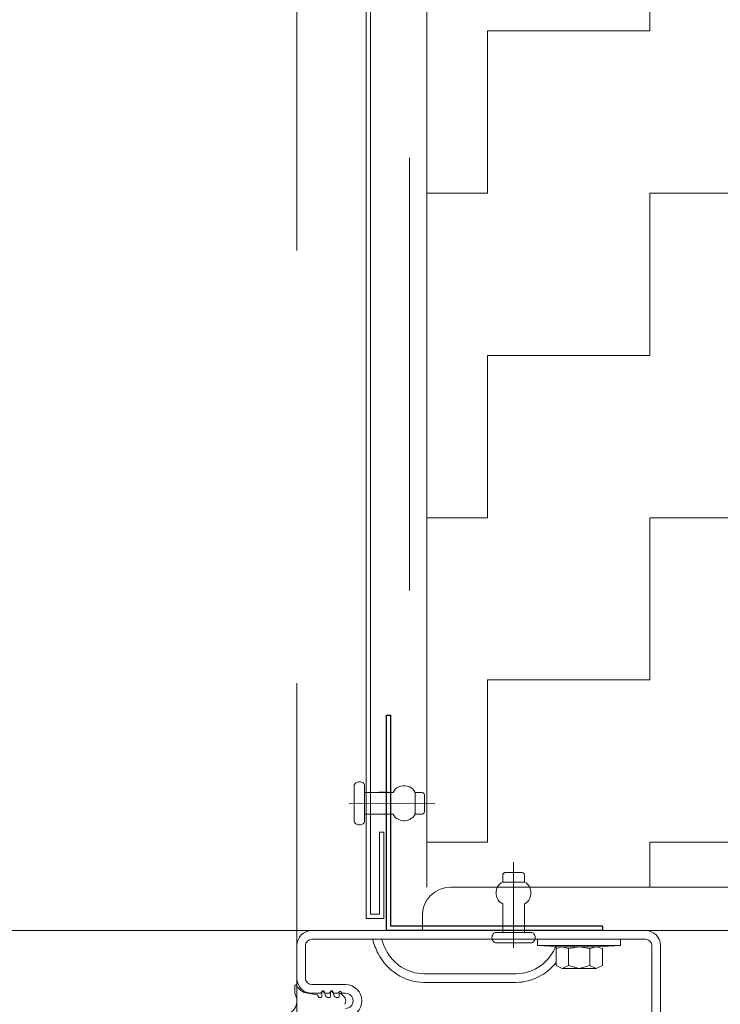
# Model space of a CAD drawing. Header units: metres. Extents: x 1316.5 to 1415.3, y -94.1 to -52.
# Tile 449 of 656: x 1402.992 to 1403.154, y -73.912 to -73.685. Entities that reach past the tile are written whole.
import ezdxf

# ---------------------------------------------------------------- set-up
doc = ezdxf.new("R2010")
doc.units = ezdxf.units.M
doc.header["$PDMODE"] = 65
for name, pattern in [('AUSGEZOGEN', [0]), ('PUNKT2_S9', [0.0015, 0, -0.0015]), ('STRICHLINIE2_S3', [0.055, 0.04, -0.015])]:
    doc.linetypes.add(name, pattern=pattern)
for name, color, linetype in [('XR$4$_40732', 7, 'Continuous'), ('XR$4$_42143', 7, 'Continuous'), ('XR$4$_42154', 7, 'Continuous')]:
    doc.layers.add(name, color=color, linetype=linetype)
for name, color, linetype, lineweight in [('XR$4$Maßlinie 1_50', 7, 'AUSGEZOGEN', 25), ('XR$4$Muster', 4, 'AUSGEZOGEN', 13), ('XR$4$STANDARD_1', 7, 'AUSGEZOGEN', 25), ('XR$4$Wand', 1, 'AUSGEZOGEN', 50), ('XR$4$Wand Mauerwerk tr_1', 42, 'AUSGEZOGEN', 18)]:
    doc.layers.add(name, color=color, linetype=linetype, lineweight=lineweight)
doc.styles.add('ARIAL', font='arial.ttf')
doc.dimstyles.new('DIMSTYLE_18', dxfattribs={"dimtxt": 0.03, "dimasz": 0.03, "dimexe": 0, "dimexo": 1e-06, "dimgap": 0.015, "dimtad": 2, "dimdec": 0, "dimlfac": 1000, "dimrnd": 5, "dimzin": 12, "dimdsep": 46, "dimtxsty": 'ARIAL', "dimblk1": 'ALL_ML_KREIS', "dimblk2": 'ALL_ML_KREIS', "dimsah": 1, "dimcen": 0, "dimse1": 1, "dimse2": 1, "dimclrd": 7, "dimclre": 7, "dimclrt": 7, "dimadec": 0, "dimazin": 0, "dimtfac": 1, "dimtdec": 0, "dimtix": 1, "dimtmove": 2, "dimatfit": 3, "dimfxl": 0, "dimtzin": 0, "dimlwd": 0, "dimlwe": 25, "dimarcsym": 0})
doc.dimstyles.new('DIMSTYLE_19', dxfattribs={"dimtxt": 0.03, "dimasz": 0.04, "dimexe": 0, "dimexo": 0, "dimgap": 0.015, "dimtad": 2, "dimrnd": 0.005, "dimzin": 4, "dimdsep": 46, "dimtxsty": 'ARIAL', "dimblk1": 'ALL_ML_STRICH', "dimblk2": 'ALL_ML_STRICH', "dimsah": 1, "dimcen": 0, "dimclrd": 7, "dimclre": 7, "dimclrt": 7, "dimadec": 0, "dimazin": 0, "dimtfac": 1, "dimtdec": 0, "dimtix": 1, "dimtmove": 2, "dimatfit": 3, "dimfxl": 0, "dimtzin": 0, "dimlwd": 0, "dimlwe": 25, "dimarcsym": 0})
doc.dimstyles.new('DIMSTYLE_4', dxfattribs={"dimtxt": 0.04, "dimasz": 0.03, "dimexe": 0, "dimexo": 1e-06, "dimgap": 0.02, "dimtad": 2, "dimdec": 1, "dimlfac": 100, "dimrnd": 0.5, "dimzin": 4, "dimdsep": 46, "dimtxsty": 'ARIAL', "dimblk1": 'ALL_ML_KREIS', "dimblk2": 'ALL_ML_KREIS', "dimsah": 1, "dimcen": 0, "dimse1": 1, "dimse2": 1, "dimclrd": 7, "dimclre": 7, "dimclrt": 7, "dimadec": 0, "dimazin": 0, "dimtfac": 1, "dimtdec": 0, "dimtix": 1, "dimtmove": 2, "dimatfit": 3, "dimfxl": 0, "dimtzin": 0, "dimlwd": 0, "dimlwe": 25, "dimarcsym": 0})
doc.dimstyles.new('DIMSTYLE_5', dxfattribs={"dimtxt": 0.04, "dimasz": 0.03, "dimexe": 0, "dimexo": 1e-06, "dimgap": 0.02, "dimtad": 2, "dimdec": 1, "dimlfac": 100, "dimrnd": 0.5, "dimzin": 4, "dimdsep": 46, "dimtxsty": 'ARIAL', "dimblk1": 'ALL_ML_KREIS', "dimblk2": 'ALL_ML_KREIS', "dimsah": 1, "dimcen": 0, "dimse1": 1, "dimse2": 1, "dimclrd": 7, "dimclre": 7, "dimclrt": 7, "dimadec": 0, "dimazin": 0, "dimtfac": 1, "dimtdec": 0, "dimtix": 1, "dimtmove": 2, "dimatfit": 3, "dimfxl": 0, "dimtvp": 1.2, "dimtzin": 0, "dimlwd": 0, "dimlwe": 25, "dimarcsym": 0})

# ---------------------------------------------------------------- blocks, each defined once
blk = doc.blocks.new('COMPLEXOBJECT_49')
at = {"layer": 'XR$4$_40732', "color": 3, "linetype": 'AUSGEZOGEN', "lineweight": 13, "transparency": 33554687}
for p, q in [((1403.201456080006, -73.77536920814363), (1403.204956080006, -73.77536920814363)), ((1403.204956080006, -73.77536920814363), (1403.204956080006, -73.89536920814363)), ((1403.194956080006, -73.87236920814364), (1403.194956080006, -73.78186920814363)), ((1403.091456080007, -73.88536920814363), (1403.181956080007, -73.88536920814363)), ((1403.084956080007, -73.89536920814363), (1403.084956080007, -73.89186920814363)), ((1403.204956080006, -73.89536920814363), (1403.084956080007, -73.89536920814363)), ((1403.135456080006, -73.89536665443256), (1403.115956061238, -73.89536665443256))]:
    blk.add_line(p, q, dxfattribs=at)
for centre, radius, start, end in [((1403.201456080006, -73.78186920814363), 0.006500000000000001, 90, 180), ((1403.181956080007, -73.87236920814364), 0.013, 270, 0), ((1403.091456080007, -73.89186920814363), 0.006500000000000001, 90, 180)]:
    blk.add_arc(centre, radius, start, end, dxfattribs=at)
blk = doc.blocks.new('COMPLEXOBJECT_52')
at = {"layer": 'XR$4$STANDARD_1', "color": 7, "linetype": 'AUSGEZOGEN', "lineweight": 25, "transparency": 33554687}
for p, q in [((1403.076661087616, -73.84561829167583), (1403.077659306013, -73.84561829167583)), ((1403.076661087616, -73.89536718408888), (1403.076661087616, -73.84561829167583)), ((1403.077659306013, -73.8943651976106), (1403.077659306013, -73.84561829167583)), ((1403.126547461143, -73.89536718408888), (1403.076661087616, -73.89536718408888)), ((1403.126547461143, -73.8943651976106), (1403.077659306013, -73.8943651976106)), ((1403.126547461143, -73.8943651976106), (1403.126547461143, -73.89536718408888))]:
    blk.add_line(p, q, dxfattribs=at)
blk = doc.blocks.new('COMPLEXOBJECT_53')
at = {"layer": 'XR$4$_42143', "color": 7, "linetype": 'AUSGEZOGEN', "lineweight": 13, "transparency": 33554687}
for p, q in [((1403.071979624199, -73.3256051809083), (1403.071979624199, -73.8926048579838)), ((1403.072977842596, -73.32660711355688), (1403.072977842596, -73.89160653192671)), ((1403.075045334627, -73.87260582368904), (1403.076045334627, -73.87260582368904)), ((1403.075045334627, -73.89160653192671), (1403.075045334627, -73.87260582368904)), ((1403.076046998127, -73.8926048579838), (1403.076046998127, -73.87260582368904)), ((1403.071979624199, -73.8926048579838), (1403.076046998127, -73.8926048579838)), ((1403.072977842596, -73.89160653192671), (1403.075045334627, -73.89160653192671))]:
    blk.add_line(p, q, dxfattribs=at)
blk = doc.blocks.new('ALL_ML_STRICH')
at = {"color": 0, "linetype": 'ByBlock', "lineweight": -2}
for p, q in [((0, -0.5), (0, 0.5)), ((-0.3, -0.3), (0.3, 0.3)), ((-1, 0), (0.5, 0))]:
    blk.add_line(p, q, dxfattribs=at)
blk = doc.blocks.new('*D429')
at = {"layer": 'DEFPOINTS', "color": 7, "linetype": 'AUSGEZOGEN', "lineweight": 25, "transparency": 33554687}
for p in [(1401.847467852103, -73.11664860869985), (1401.847467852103, -73.89886665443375), (1403.055967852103, -73.89886665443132)]:
    blk.add_point(p, dxfattribs=at)
at = {"layer": 'XR$4$Maßlinie 1_50', "color": 7, "linetype": 'AUSGEZOGEN', "lineweight": -2, "transparency": 33554687}
for p, q in [((1401.847467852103, -73.11664860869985), (1401.847467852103, -73.11664860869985)), ((1401.847467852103, -73.11664860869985), (1403.055967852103, -73.11664860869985)), ((1403.055967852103, -73.11664860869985), (1403.055967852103, -73.11664860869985))]:
    blk.add_line(p, q, dxfattribs=at)
at = {"layer": 'XR$4$Maßlinie 1_50', "color": 7, "linetype": 'AUSGEZOGEN', "lineweight": 25, "transparency": 33554687, "xscale": 0.04, "yscale": 0.04, "zscale": 0.04, "rotation": 180}
blk.add_blockref('ALL_ML_STRICH', (1401.847467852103, -73.11664860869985), dxfattribs=at)
at = {"layer": 'XR$4$Maßlinie 1_50', "color": 7, "linetype": 'AUSGEZOGEN', "lineweight": 25, "transparency": 33554687, "xscale": 0.04, "yscale": 0.04, "zscale": 0.04}
blk.add_blockref('ALL_ML_STRICH', (1403.055967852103, -73.11664860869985), dxfattribs=at)
blk = doc.blocks.new('ALL_ML_KREIS')
at = {"color": 0, "linetype": 'ByBlock', "lineweight": -2}
for p, q in [((0, -0.5), (0, 0.5)), ((-1, 0), (0.5, 0))]:
    blk.add_line(p, q, dxfattribs=at)
blk.add_circle((0, 0), 0.15, dxfattribs=at)
blk = doc.blocks.new('*D430')
at = {"layer": 'DEFPOINTS', "color": 7, "linetype": 'AUSGEZOGEN', "lineweight": 25, "transparency": 33554687}
for p in [(1403.081979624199, -73.23214456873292), (1403.081979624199, -73.44954863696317), (1403.205967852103, -73.78836920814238)]:
    blk.add_point(p, dxfattribs=at)
at = {"layer": 'XR$4$Maßlinie 1_50', "color": 7, "linetype": 'AUSGEZOGEN', "lineweight": -2, "transparency": 33554687}
blk.add_line((1403.081979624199, -73.23214456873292), (1403.205967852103, -73.23214456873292), dxfattribs=at)
at = {"layer": 'XR$4$Maßlinie 1_50', "color": 7, "linetype": 'AUSGEZOGEN', "lineweight": 25, "transparency": 33554687, "xscale": 0.03, "yscale": 0.03, "zscale": 0.03, "rotation": 180}
blk.add_blockref('ALL_ML_KREIS', (1403.081979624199, -73.23214456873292), dxfattribs=at)
at = {"layer": 'XR$4$Maßlinie 1_50', "color": 7, "linetype": 'AUSGEZOGEN', "lineweight": 25, "transparency": 33554687, "xscale": 0.03, "yscale": 0.03, "zscale": 0.03}
blk.add_blockref('ALL_ML_KREIS', (1403.205967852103, -73.23214456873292), dxfattribs=at)
at = {"layer": 'XR$4$Maßlinie 1_50', "color": 7, "linetype": 'AUSGEZOGEN', "lineweight": 25, "transparency": 33554687, "insert": (1403.160243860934, -73.20214456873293), "char_height": 0.04, "width": 0.16, "attachment_point": 5, "style": 'ARIAL'}
blk.add_mtext('\\A1;{\\A1;{12\\H0.026400;\\S5^ ;}}', dxfattribs=at)
blk = doc.blocks.new('*D435')
at = {"layer": 'DEFPOINTS', "color": 7, "linetype": 'AUSGEZOGEN', "lineweight": 25, "transparency": 33554687}
for p in [(1401.821456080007, -73.42120793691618), (1403.081979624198, -73.43138580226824), (1401.821456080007, -74.57404428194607)]:
    blk.add_point(p, dxfattribs=at)
at = {"layer": 'XR$4$Maßlinie 1_50', "color": 7, "linetype": 'AUSGEZOGEN', "lineweight": -2, "transparency": 33554687}
blk.add_line((1401.821456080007, -74.57404428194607), (1403.081979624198, -74.57404428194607), dxfattribs=at)
at = {"layer": 'XR$4$Maßlinie 1_50', "color": 7, "linetype": 'AUSGEZOGEN', "lineweight": 25, "transparency": 33554687, "xscale": 0.03, "yscale": 0.03, "zscale": 0.03, "rotation": 180}
blk.add_blockref('ALL_ML_KREIS', (1401.821456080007, -74.57404428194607), dxfattribs=at)
at = {"layer": 'XR$4$Maßlinie 1_50', "color": 7, "linetype": 'AUSGEZOGEN', "lineweight": 25, "transparency": 33554687, "xscale": 0.03, "yscale": 0.03, "zscale": 0.03}
blk.add_blockref('ALL_ML_KREIS', (1403.081979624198, -74.57404428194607), dxfattribs=at)
blk = doc.blocks.new('*D436')
at = {"layer": 'DEFPOINTS', "color": 7, "linetype": 'AUSGEZOGEN', "lineweight": 25, "transparency": 33554687}
for p in [(1403.081979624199, -73.70501437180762), (1403.205967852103, -74.06236920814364), (1403.081979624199, -74.57404428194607)]:
    blk.add_point(p, dxfattribs=at)
at = {"layer": 'XR$4$Maßlinie 1_50', "color": 7, "linetype": 'AUSGEZOGEN', "lineweight": -2, "transparency": 33554687}
blk.add_line((1403.081979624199, -74.57404428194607), (1403.205967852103, -74.57404428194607), dxfattribs=at)
at = {"layer": 'XR$4$Maßlinie 1_50', "color": 7, "linetype": 'AUSGEZOGEN', "lineweight": 25, "transparency": 33554687, "xscale": 0.03, "yscale": 0.03, "zscale": 0.03, "rotation": 180}
blk.add_blockref('ALL_ML_KREIS', (1403.081979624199, -74.57404428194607), dxfattribs=at)
at = {"layer": 'XR$4$Maßlinie 1_50', "color": 7, "linetype": 'AUSGEZOGEN', "lineweight": 25, "transparency": 33554687, "xscale": 0.03, "yscale": 0.03, "zscale": 0.03}
blk.add_blockref('ALL_ML_KREIS', (1403.205967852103, -74.57404428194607), dxfattribs=at)
at = {"layer": 'XR$4$Maßlinie 1_50', "color": 7, "linetype": 'AUSGEZOGEN', "lineweight": 25, "transparency": 33554687, "insert": (1403.160243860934, -74.54404428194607), "char_height": 0.04, "width": 0.16, "attachment_point": 5, "style": 'ARIAL'}
blk.add_mtext('\\A1;{\\A1;{12\\H0.026400;\\S5^ ;}}', dxfattribs=at)
blk = doc.blocks.new('*D449')
at = {"layer": 'DEFPOINTS', "color": 7, "linetype": 'AUSGEZOGEN', "lineweight": 25, "transparency": 33554687}
for p in [(1403.055967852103, -73.11664860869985), (1403.081979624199, -73.53601814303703), (1403.055967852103, -73.90131665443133)]:
    blk.add_point(p, dxfattribs=at)
at = {"layer": 'XR$4$Maßlinie 1_50', "color": 7, "linetype": 'AUSGEZOGEN', "lineweight": -2, "transparency": 33554687}
blk.add_line((1403.055967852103, -73.11664860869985), (1403.081979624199, -73.11664860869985), dxfattribs=at)
at = {"layer": 'XR$4$Maßlinie 1_50', "color": 7, "linetype": 'AUSGEZOGEN', "lineweight": 25, "transparency": 33554687, "xscale": 0.03, "yscale": 0.03, "zscale": 0.03, "rotation": 180}
blk.add_blockref('ALL_ML_KREIS', (1403.055967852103, -73.11664860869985), dxfattribs=at)
at = {"layer": 'XR$4$Maßlinie 1_50', "color": 7, "linetype": 'AUSGEZOGEN', "lineweight": 25, "transparency": 33554687, "xscale": 0.03, "yscale": 0.03, "zscale": 0.03}
blk.add_blockref('ALL_ML_KREIS', (1403.081979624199, -73.11664860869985), dxfattribs=at)
at = {"layer": 'XR$4$Maßlinie 1_50', "color": 7, "linetype": 'AUSGEZOGEN', "lineweight": 25, "transparency": 33554687, "insert": (1403.086782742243, -73.07164860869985), "char_height": 0.04, "width": 0.12, "attachment_point": 5, "style": 'ARIAL'}
blk.add_mtext('\\A1;{\\A1;{2\\H0.026400;\\S5^ ;}}', dxfattribs=at)
blk = doc.blocks.new('*D450')
at = {"layer": 'DEFPOINTS', "color": 7, "linetype": 'AUSGEZOGEN', "lineweight": 25, "transparency": 33554687}
for p in [(1403.081979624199, -73.11664860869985), (1403.081979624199, -73.53601814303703), (1403.205967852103, -73.82481079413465)]:
    blk.add_point(p, dxfattribs=at)
at = {"layer": 'XR$4$Maßlinie 1_50', "color": 7, "linetype": 'AUSGEZOGEN', "lineweight": -2, "transparency": 33554687}
blk.add_line((1403.081979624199, -73.11664860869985), (1403.205967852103, -73.11664860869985), dxfattribs=at)
at = {"layer": 'XR$4$Maßlinie 1_50', "color": 7, "linetype": 'AUSGEZOGEN', "lineweight": 25, "transparency": 33554687, "xscale": 0.03, "yscale": 0.03, "zscale": 0.03, "rotation": 180}
blk.add_blockref('ALL_ML_KREIS', (1403.081979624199, -73.11664860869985), dxfattribs=at)
at = {"layer": 'XR$4$Maßlinie 1_50', "color": 7, "linetype": 'AUSGEZOGEN', "lineweight": 25, "transparency": 33554687, "xscale": 0.03, "yscale": 0.03, "zscale": 0.03}
blk.add_blockref('ALL_ML_KREIS', (1403.205967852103, -73.11664860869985), dxfattribs=at)
at = {"layer": 'XR$4$Maßlinie 1_50', "color": 7, "linetype": 'AUSGEZOGEN', "lineweight": 25, "transparency": 33554687, "insert": (1403.160243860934, -73.08664860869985), "char_height": 0.04, "width": 0.16, "attachment_point": 5, "style": 'ARIAL'}
blk.add_mtext('\\A1;{\\A1;{12\\H0.026400;\\S5^ ;}}', dxfattribs=at)
blk = doc.blocks.new('*D506')
at = {"layer": 'DEFPOINTS', "color": 7, "linetype": 'AUSGEZOGEN', "lineweight": 25, "transparency": 33554687}
for p in [(1401.696456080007, -73.49536920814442), (1401.697467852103, -73.89536920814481), (1404.079384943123, -73.89536920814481)]:
    blk.add_point(p, dxfattribs=at)
at = {"layer": 'XR$4$Maßlinie 1_50', "color": 7, "linetype": 'AUSGEZOGEN', "lineweight": -2, "transparency": 33554687}
blk.add_line((1404.079384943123, -73.89536920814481), (1404.079384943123, -73.49536920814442), dxfattribs=at)
at = {"layer": 'XR$4$Maßlinie 1_50', "color": 7, "linetype": 'AUSGEZOGEN', "lineweight": 25, "transparency": 33554687, "xscale": 0.03, "yscale": 0.03, "zscale": 0.03}
for p, rotation in [((1404.079384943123, -73.49536920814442), 90), ((1404.079384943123, -73.89536920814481), 270)]:
    blk.add_blockref('ALL_ML_KREIS', p, dxfattribs=dict(at, rotation=rotation))
at = {"layer": 'XR$4$Maßlinie 1_50', "color": 7, "linetype": 'AUSGEZOGEN', "lineweight": 25, "transparency": 33554687, "insert": (1404.048702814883, -73.69710999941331), "char_height": 0.04, "width": 0.16, "attachment_point": 5, "rotation": 90, "style": 'ARIAL'}
blk.add_mtext('\\A1;{\\A1;{40\\H0.026400;\\S^ ;}}', dxfattribs=at)
blk = doc.blocks.new('*D507')
at = {"layer": 'DEFPOINTS', "color": 7, "linetype": 'AUSGEZOGEN', "lineweight": 25, "transparency": 33554687}
for p in [(1401.696456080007, -73.49536920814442), (1401.697467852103, -73.89536920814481), (1403.719550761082, -73.89536920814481)]:
    blk.add_point(p, dxfattribs=at)
at = {"layer": 'XR$4$Maßlinie 1_50', "color": 7, "linetype": 'AUSGEZOGEN', "lineweight": -2, "transparency": 33554687}
blk.add_line((1403.719550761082, -73.89536920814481), (1403.719550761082, -73.49536920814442), dxfattribs=at)
at = {"layer": 'XR$4$Maßlinie 1_50', "color": 7, "linetype": 'AUSGEZOGEN', "lineweight": 25, "transparency": 33554687, "xscale": 0.03, "yscale": 0.03, "zscale": 0.03}
for p, rotation in [((1403.719550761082, -73.49536920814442), 90), ((1403.719550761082, -73.89536920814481), 270)]:
    blk.add_blockref('ALL_ML_KREIS', p, dxfattribs=dict(at, rotation=rotation))
at = {"layer": 'XR$4$Maßlinie 1_50', "color": 7, "linetype": 'AUSGEZOGEN', "lineweight": 25, "transparency": 33554687, "insert": (1403.688868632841, -73.69710999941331), "char_height": 0.04, "width": 0.16, "attachment_point": 5, "rotation": 90, "style": 'ARIAL'}
blk.add_mtext('\\A1;{\\A1;{40\\H0.026400;\\S^ ;}}', dxfattribs=at)

msp = doc.modelspace()

# ---------------------------------------------------------------- hatches: boundary and pattern name
at = {"layer": 'XR$4$Muster', "linetype": 'AUSGEZOGEN', "lineweight": 13, "transparency": 33554687}
h = msp.add_hatch(dxfattribs=at)
h.set_pattern_fill('MUSTER', color=4, scale=0.0375, angle=90.00000000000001, style=0, pattern_type=2)
h.set_pattern_definition([(90.00000000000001, (-0.07500000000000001, 0.07499999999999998), (-0.03750000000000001, 0.03749999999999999), [0.0375, -0.0375]), (180, (-0.07500000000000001, 0.07499999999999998), (-0.03750000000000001, -0.03749999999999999), [0.0375, -0.0375])])
h.paths.add_polyline_path([(1403.205967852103, -73.77489163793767), (1403.205967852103, -73.49536920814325), (1403.085967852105, -73.49536920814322), (1403.085967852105, -73.88536920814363), (1403.117687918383, -73.88536920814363), (1403.117687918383, -73.86941954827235), (1403.118267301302, -73.86807387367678), (1403.119344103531, -73.86557289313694), (1403.120139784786, -73.8637248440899), (1403.1226604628, -73.86941954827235), (1403.1226604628, -73.88421909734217), (1403.1278325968, -73.88536920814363), (1403.181956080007, -73.88536920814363), (1403.18352305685, -73.8852744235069), (1403.185067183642, -73.88499145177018), (1403.186565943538, -73.88452441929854), (1403.187997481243, -73.88388013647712), (1403.189340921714, -73.88306799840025), (1403.190576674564, -73.88209984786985), (1403.191686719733, -73.88098980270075), (1403.192654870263, -73.87975404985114), (1403.19346700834, -73.8784106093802), (1403.194111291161, -73.87697907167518), (1403.194578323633, -73.87548031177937), (1403.19486129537, -73.87393618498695), (1403.194956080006, -73.87236920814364), (1403.194956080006, -73.78186920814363), (1403.195177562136, -73.78018688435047), (1403.195826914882, -73.77861920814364), (1403.196859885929, -73.77727301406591), (1403.198206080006, -73.77624004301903), (1403.199773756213, -73.77559069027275), (1403.201456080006, -73.77536920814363), (1403.204956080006, -73.77536920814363)], flags=0)

# ---------------------------------------------------------------- linework, layer by layer
at = {"layer": 'XR$4$_40732', "color": 3, "linetype": 'AUSGEZOGEN', "lineweight": 13, "transparency": 33554687}
for p, q in [((1403.116967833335, -73.89536665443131), (1403.059467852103, -73.89536665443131)), ((1403.136467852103, -73.89536665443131), (1403.116967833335, -73.89536665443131)), ((1403.073430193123, -73.89736665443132), (1403.059467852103, -73.89736665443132)), ((1403.075530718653, -73.89736665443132), (1403.073430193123, -73.89736665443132)), ((1403.116404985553, -73.89736665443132), (1403.075530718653, -73.89736665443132)), ((1403.136467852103, -73.89736665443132), (1403.118505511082, -73.89736665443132)), ((1403.055967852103, -73.90376665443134), (1403.055967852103, -73.89886665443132)), ((1403.057967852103, -73.89886665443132), (1403.057967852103, -73.90636665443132)), ((1403.137967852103, -74.00536665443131), (1403.137967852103, -73.89886665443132)), ((1403.139967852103, -73.89886665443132), (1403.139967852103, -74.00536665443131)), ((1403.055967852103, -73.90636665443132), (1403.055967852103, -73.90376665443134)), ((1403.085273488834, -73.90536665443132), (1403.106662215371, -73.90536665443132)), ((1403.067217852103, -73.90786665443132), (1403.059467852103, -73.90786665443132)), ((1403.085273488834, -73.90736665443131), (1403.095967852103, -73.90736665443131)), ((1403.095967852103, -73.90736665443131), (1403.106662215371, -73.90736665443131)), ((1403.061467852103, -73.90986665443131), (1403.059467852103, -73.90986665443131)), ((1403.061467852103, -73.90986665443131), (1403.061967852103, -73.90936665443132)), ((1403.062467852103, -73.90986665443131), (1403.061967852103, -73.90936665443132)), ((1403.063467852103, -73.90986665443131), (1403.062467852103, -73.90986665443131)), ((1403.063467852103, -73.90986665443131), (1403.063967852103, -73.90936665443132)), ((1403.064467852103, -73.90986665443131), (1403.063967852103, -73.90936665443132)), ((1403.065467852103, -73.90986665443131), (1403.064467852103, -73.90986665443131)), ((1403.065467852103, -73.90986665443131), (1403.065967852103, -73.90936665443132)), ((1403.066467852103, -73.90986665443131), (1403.065967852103, -73.90936665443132)), ((1403.067217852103, -73.90986665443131), (1403.066467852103, -73.90986665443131))]:
    msp.add_line(p, q, dxfattribs=at)
at = {"layer": 'XR$4$_40732', "color": 2, "linetype": 'AUSGEZOGEN', "lineweight": 13, "transparency": 33554687}
for p, q in [((1403.05547687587, -73.90812515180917), (1403.05547687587, -73.90986665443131)), ((1403.058463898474, -73.90987885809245), (1403.060581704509, -73.91019264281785)), ((1403.060581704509, -73.91019264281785), (1403.060669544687, -73.91020565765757)), ((1403.060669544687, -73.91020565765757), (1403.060718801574, -73.91027954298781)), ((1403.060718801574, -73.91027954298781), (1403.061032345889, -73.91074985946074)), ((1403.061157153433, -73.91081665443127), (1403.061626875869, -73.91081665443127)), ((1403.061776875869, -73.9094666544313), (1403.061776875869, -73.91066665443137)), ((1403.062161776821, -73.90931665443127), (1403.061926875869, -73.90931665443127)), ((1403.062579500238, -73.9104460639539), (1403.062306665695, -73.90942783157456)), ((1403.063626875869, -73.91081665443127), (1403.063062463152, -73.91081665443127)), ((1403.06377687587, -73.9094666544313), (1403.06377687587, -73.91066665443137)), ((1403.064161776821, -73.90931665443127), (1403.063926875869, -73.90931665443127)), ((1403.064579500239, -73.9104460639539), (1403.064306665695, -73.90942783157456)), ((1403.065626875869, -73.91081665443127), (1403.065062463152, -73.91081665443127)), ((1403.065776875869, -73.91006665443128), (1403.065776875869, -73.91066665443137)), ((1403.066113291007, -73.9099203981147), (1403.066830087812, -73.91058896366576))]:
    msp.add_line(p, q, dxfattribs=at)
at = {"layer": 'XR$4$_40732', "color": 3, "linetype": 'AUSGEZOGEN', "lineweight": 13, "transparency": 33554687}
for centre, radius, start, end in [((1403.059467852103, -73.89886665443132), 0.0035, 90, 180), ((1403.136467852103, -73.89886665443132), 0.0035, 0, 90), ((1403.059467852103, -73.89886665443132), 0.0015, 90, 180), ((1403.094475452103, -73.8909559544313), 0.02199999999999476, 196.9415183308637, 206.1558692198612), ((1403.094475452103, -73.8909559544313), 0.01999999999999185, 198.6952824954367, 206.1558692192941), ((1403.136467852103, -73.89886665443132), 0.0015, 0, 90), ((1403.085499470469, -73.89536920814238), 0.009999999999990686, 206.1558692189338, 268.7051103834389), ((1403.106436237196, -73.89536920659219), 0.009999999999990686, 271.2948338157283, 340.0908742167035), ((1403.085544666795, -73.89536971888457), 0.01199999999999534, 206.1558692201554, 268.7051103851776), ((1403.106391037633, -73.89536971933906), 0.01199999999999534, 271.2948877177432, 321.9334264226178), ((1403.059467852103, -73.90636665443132), 0.0035, 180, 270), ((1403.059467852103, -73.90636665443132), 0.0015, 180, 270), ((1403.067217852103, -73.91161665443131), 0.00375, 0, 90), ((1403.067217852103, -73.91161665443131), 0.00175, 0, 90), ((1403.067217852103, -73.91161665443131), 0.00175, 270, 0), ((1403.067217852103, -73.91161665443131), 0.00375, 270, 0)]:
    msp.add_arc(centre, radius, start, end, dxfattribs=at)
at = {"layer": 'XR$4$_40732', "color": 2, "linetype": 'AUSGEZOGEN', "lineweight": 13, "transparency": 33554687}
for centre, radius, start, end in [((1403.055685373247, -73.90812515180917), 0.0002084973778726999, 90, 180), ((1403.055685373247, -73.90812515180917), 0.0002084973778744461, 27.43215819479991, 90), ((1403.05897687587, -73.90641665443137), 0.003499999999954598, 207.4321582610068, 261.5720863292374), ((1403.05266437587, -73.91161665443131), 0.0033125, 0, 31.89079180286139), ((1403.060552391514, -73.91039048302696), 0.0002000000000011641, 33.69006738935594, 81.57208621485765), ((1403.061157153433, -73.91066665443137), 0.0001499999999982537, 213.6900675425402, 270), ((1403.061626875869, -73.91066665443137), 0.0001500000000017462, 270, 0), ((1403.061926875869, -73.9094666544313), 0.0001500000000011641, 90, 180), ((1403.062161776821, -73.9094666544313), 0.0001499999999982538, 14.99999997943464, 90), ((1403.063062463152, -73.91031665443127), 0.0004999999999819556, 194.999999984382, 270), ((1403.063626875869, -73.91066665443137), 0.0001500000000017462, 270, 0), ((1403.063926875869, -73.9094666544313), 0.0001500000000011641, 90, 180), ((1403.064161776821, -73.9094666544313), 0.0001499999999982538, 15.00000000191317, 90), ((1403.065062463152, -73.91031665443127), 0.0004999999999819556, 194.999999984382, 270), ((1403.065626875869, -73.91066665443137), 0.0001500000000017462, 270, 0), ((1403.06597687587, -73.91006665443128), 0.0002000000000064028, 46.99394156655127, 180), ((1403.065871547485, -73.9116166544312), 0.001405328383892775, 26.99999998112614, 46.99394154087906), ((1403.065871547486, -73.91161665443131), 0.00140532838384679, 0, 26.99999999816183), ((1403.05266437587, -73.91161665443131), 0.003312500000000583, 292.441802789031, 0), ((1403.065871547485, -73.91161665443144), 0.001405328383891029, 325.3012235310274, 333.0000000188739), ((1403.065871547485, -73.91161665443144), 0.001405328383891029, 325.3012235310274, 333.0000000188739), ((1403.065871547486, -73.91161665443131), 0.001405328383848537, 333.0000000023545, 0)]:
    msp.add_arc(centre, radius, start, end, dxfattribs=at)
at = {"layer": 'XR$4$_42143', "color": 7, "linetype": 'AUSGEZOGEN', "lineweight": 13, "transparency": 33554687}
for p, q in [((1403.076979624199, -73.86336920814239), (1403.074979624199, -73.86336920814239)), ((1403.091979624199, -73.89536920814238), (1402.581979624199, -73.89536920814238))]:
    msp.add_line(p, q, dxfattribs=at)
at = {"layer": 'XR$4$_42154', "color": 7, "linetype": 'STRICHLINIE2_S3', "lineweight": 13, "transparency": 33554687}
msp.add_line((1403.081979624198, -74.61681674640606), (1403.081979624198, -73.03822417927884), dxfattribs=at)
at = {"layer": 'XR$4$STANDARD_1', "color": 7, "linetype": 'AUSGEZOGEN', "lineweight": 13, "transparency": 33554687}
for p, q in [((1403.069309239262, -73.86159215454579), (1403.06941862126, -73.86141925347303)), ((1403.06941862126, -73.86141925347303), (1403.06956676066, -73.86126756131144)), ((1403.06956676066, -73.86126756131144), (1403.069750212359, -73.86114407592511)), ((1403.069750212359, -73.86114407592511), (1403.069958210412, -73.8610523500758)), ((1403.069958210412, -73.8610523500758), (1403.070183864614, -73.86099593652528)), ((1403.070183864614, -73.86099593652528), (1403.070416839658, -73.86097472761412)), ((1403.070416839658, -73.86097472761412), (1403.070649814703, -73.86099593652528)), ((1403.070649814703, -73.86099593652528), (1403.070875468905, -73.8610523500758)), ((1403.070875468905, -73.8610523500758), (1403.071083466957, -73.86114407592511)), ((1403.071083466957, -73.86114407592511), (1403.071266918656, -73.86126756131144)), ((1403.071266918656, -73.86126756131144), (1403.071415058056, -73.86141925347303)), ((1403.071415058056, -73.86141925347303), (1403.071524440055, -73.86159215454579)), ((1403.069217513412, -73.86197660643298), (1403.069242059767, -73.8617826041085)), ((1403.069217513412, -73.86197660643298), (1403.069220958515, -73.86997764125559)), ((1403.069242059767, -73.8617826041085), (1403.069309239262, -73.86159215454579)), ((1403.071524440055, -73.86159215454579), (1403.071595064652, -73.86177905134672)), ((1403.071595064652, -73.86177905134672), (1403.071616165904, -73.86197660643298)), ((1403.071616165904, -73.86347597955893), (1403.071616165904, -73.86197660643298)), ((1403.071616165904, -73.86347597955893), (1403.078223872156, -73.86347242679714)), ((1403.071616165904, -73.86347597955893), (1403.071619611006, -73.86847482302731)), ((1403.078223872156, -73.86347242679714), (1403.078428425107, -73.86308086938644)), ((1403.078428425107, -73.86308086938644), (1403.078717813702, -73.8627316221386)), ((1403.078717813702, -73.8627316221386), (1403.079084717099, -73.86243179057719)), ((1403.079084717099, -73.86243179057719), (1403.079511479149, -73.86219892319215)), ((1403.079511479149, -73.86219892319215), (1403.079984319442, -73.8620366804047)), ((1403.079984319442, -73.8620366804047), (1403.080488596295, -73.86195550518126)), ((1403.080488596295, -73.86195550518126), (1403.08100019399, -73.86195550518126)), ((1403.08100019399, -73.86195550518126), (1403.08150102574, -73.8620366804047)), ((1403.08150102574, -73.8620366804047), (1403.081973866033, -73.86219892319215)), ((1403.081973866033, -73.86219892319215), (1403.082404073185, -73.86243179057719)), ((1403.082404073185, -73.86243179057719), (1403.082770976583, -73.8627316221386)), ((1403.082770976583, -73.8627316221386), (1403.083060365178, -73.86308086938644)), ((1403.083060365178, -73.86308086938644), (1403.083264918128, -73.86347242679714)), ((1403.084824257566, -73.86347242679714), (1403.083264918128, -73.86347242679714)), ((1403.083264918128, -73.86347242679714), (1403.083264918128, -73.86847127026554)), ((1403.084824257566, -73.86347242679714), (1403.08494052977, -73.86348297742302)), ((1403.08494052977, -73.86348297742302), (1403.085053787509, -73.8635112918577)), ((1403.085053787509, -73.8635112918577), (1403.085155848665, -73.86355715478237)), ((1403.085155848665, -73.86355715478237), (1403.085247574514, -73.86361712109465)), ((1403.085247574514, -73.86361712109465), (1403.085321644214, -73.86369463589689)), ((1403.085321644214, -73.86369463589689), (1403.085378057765, -73.8637793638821)), ((1403.068017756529, -73.86597712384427), (1403.087822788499, -73.86597012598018)), ((1403.085378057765, -73.8637793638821), (1403.085413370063, -73.86387464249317)), ((1403.085413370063, -73.86387464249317), (1403.085424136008, -73.86397336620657)), ((1403.08542758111, -73.86797033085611), (1403.085424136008, -73.86397336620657)), ((1403.085325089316, -73.8682490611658), (1403.085251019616, -73.86832668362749)), ((1403.085378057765, -73.86816444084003), (1403.085325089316, -73.8682490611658)), ((1403.085413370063, -73.86806916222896), (1403.085378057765, -73.86816444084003)), ((1403.08542758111, -73.86797033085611), (1403.085413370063, -73.86806916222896)), ((1403.069242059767, -73.8701717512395), (1403.069220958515, -73.86997764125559)), ((1403.069312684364, -73.87035864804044), (1403.069242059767, -73.8701717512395)), ((1403.069422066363, -73.8705315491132), (1403.069312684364, -73.87035864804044)), ((1403.069570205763, -73.87068324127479), (1403.069422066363, -73.8705315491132)), ((1403.071418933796, -73.8705315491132), (1403.071270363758, -73.87068324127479)), ((1403.071528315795, -73.87035864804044), (1403.071418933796, -73.8705315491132)), ((1403.071598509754, -73.8701717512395), (1403.071528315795, -73.87035864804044)), ((1403.071619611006, -73.86997419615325), (1403.071598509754, -73.8701717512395)), ((1403.071619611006, -73.86997419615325), (1403.071619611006, -73.86847482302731)), ((1403.071619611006, -73.86847482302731), (1403.078227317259, -73.86847482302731)), ((1403.078428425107, -73.86886638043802), (1403.078227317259, -73.86847482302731)), ((1403.078717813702, -73.86921562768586), (1403.078428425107, -73.86886638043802)), ((1403.079084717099, -73.86951556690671), (1403.078717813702, -73.86921562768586)), ((1403.079514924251, -73.86974832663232), (1403.079084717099, -73.86951556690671)), ((1403.079987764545, -73.8699106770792), (1403.079514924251, -73.86974832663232)), ((1403.080492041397, -73.86999174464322), (1403.079987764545, -73.8699106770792)), ((1403.081003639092, -73.86999174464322), (1403.080492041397, -73.86999174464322)), ((1403.081504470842, -73.86990712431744), (1403.081003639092, -73.86999174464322)), ((1403.081977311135, -73.86974832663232), (1403.081504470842, -73.86990712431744)), ((1403.082404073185, -73.86951201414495), (1403.081977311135, -73.86974832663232)), ((1403.082770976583, -73.86921562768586), (1403.082404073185, -73.86951201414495)), ((1403.08306381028, -73.8688629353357), (1403.082770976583, -73.86921562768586)), ((1403.083264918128, -73.86847127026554), (1403.08306381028, -73.8688629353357)), ((1403.083264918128, -73.86847127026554), (1403.084824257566, -73.86847127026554)), ((1403.08494440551, -73.86846071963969), (1403.084824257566, -73.86847127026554)), ((1403.085053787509, -73.86843251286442), (1403.08494440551, -73.86846071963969)), ((1403.085159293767, -73.86838664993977), (1403.085053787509, -73.86843251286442)), ((1403.085251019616, -73.86832668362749), (1403.085159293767, -73.86838664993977)), ((1403.069753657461, -73.87080672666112), (1403.069570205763, -73.87068324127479)), ((1403.069961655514, -73.87089845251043), (1403.069753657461, -73.87080672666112)), ((1403.070187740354, -73.87095841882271), (1403.069961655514, -73.87089845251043)), ((1403.070420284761, -73.8709760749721), (1403.070187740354, -73.87095841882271)), ((1403.070653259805, -73.87095486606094), (1403.070420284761, -73.8709760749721)), ((1403.070878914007, -73.87089845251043), (1403.070653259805, -73.87095486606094)), ((1403.071087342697, -73.87080672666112), (1403.070878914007, -73.87089845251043)), ((1403.071270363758, -73.87068324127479), (1403.071087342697, -73.87080672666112)), ((1403.106037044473, -73.89940290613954), (1403.10602972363, -73.87959798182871)), ((1403.103140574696, -73.88436040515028), (1403.103532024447, -73.88415940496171)), ((1403.103532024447, -73.88259651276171), (1403.10353934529, -73.88248013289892)), ((1403.103532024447, -73.88259651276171), (1403.103532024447, -73.88415940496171)), ((1403.103532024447, -73.88415940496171), (1403.108530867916, -73.88415585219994)), ((1403.10353934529, -73.88248013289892), (1403.103570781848, -73.88236730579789)), ((1403.103570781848, -73.88236730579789), (1403.103616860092, -73.88226492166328)), ((1403.103616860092, -73.88226492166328), (1403.103676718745, -73.88217319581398)), ((1403.103676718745, -73.88217319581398), (1403.103754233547, -73.88209912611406)), ((1403.103754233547, -73.88209912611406), (1403.103839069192, -73.88204271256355)), ((1403.103839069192, -73.88204271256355), (1403.103934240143, -73.88201095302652)), ((1403.103934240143, -73.88201095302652), (1403.104029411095, -73.8819968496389)), ((1403.108030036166, -73.8819968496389), (1403.104029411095, -73.8819968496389)), ((1403.108030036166, -73.8819968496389), (1403.108129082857, -73.88200740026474)), ((1403.108129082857, -73.88200740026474), (1403.108224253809, -73.88204271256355)), ((1403.108224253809, -73.88204271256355), (1403.108308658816, -73.88209557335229)), ((1403.108308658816, -73.88209557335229), (1403.108386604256, -73.88217319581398)), ((1403.108386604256, -73.88217319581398), (1403.108446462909, -73.88226136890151)), ((1403.108446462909, -73.88226136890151), (1403.108492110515, -73.88236730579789)), ((1403.108492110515, -73.88236730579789), (1403.108520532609, -73.88248013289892)), ((1403.108520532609, -73.88248013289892), (1403.108530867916, -73.88259651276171)), ((1403.108530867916, -73.88415585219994), (1403.108530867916, -73.88259651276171)), ((1403.108530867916, -73.88415585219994), (1403.108922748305, -73.88436040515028)), ((1403.10201531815, -73.88642423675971), (1403.102096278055, -73.8859197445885)), ((1403.10201531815, -73.886935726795), (1403.10201531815, -73.88642423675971)), ((1403.102096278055, -73.8859197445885), (1403.102258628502, -73.88544701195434)), ((1403.102258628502, -73.88544701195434), (1403.102491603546, -73.88501658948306)), ((1403.102491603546, -73.88501658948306), (1403.102787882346, -73.8846532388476)), ((1403.102787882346, -73.8846532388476), (1403.103140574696, -73.88436040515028)), ((1403.108922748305, -73.88436040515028), (1403.109275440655, -73.88464968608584)), ((1403.109275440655, -73.88464968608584), (1403.109571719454, -73.88501658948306)), ((1403.109571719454, -73.88501658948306), (1403.109808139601, -73.88544345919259)), ((1403.109808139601, -73.88544345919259), (1403.109967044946, -73.88591619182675)), ((1403.109967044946, -73.88591619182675), (1403.110051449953, -73.88642068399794)), ((1403.110051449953, -73.88642068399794), (1403.110051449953, -73.88693217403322)), ((1403.102096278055, -73.88743666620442), (1403.10201531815, -73.886935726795)), ((1403.102258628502, -73.88790939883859), (1403.102096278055, -73.88743666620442)), ((1403.102491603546, -73.88833982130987), (1403.102258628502, -73.88790939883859)), ((1403.102791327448, -73.88870317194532), (1403.102491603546, -73.88833982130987)), ((1403.103140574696, -73.88899600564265), (1403.102791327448, -73.88870317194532)), ((1403.109275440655, -73.88870317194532), (1403.108926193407, -73.88899245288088)), ((1403.109571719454, -73.8883362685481), (1403.109275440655, -73.88870317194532)), ((1403.109808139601, -73.88790584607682), (1403.109571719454, -73.8883362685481)), ((1403.109967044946, -73.88743311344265), (1403.109808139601, -73.88790584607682)), ((1403.110051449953, -73.88693217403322), (1403.109967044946, -73.88743311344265)), ((1403.103532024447, -73.88919700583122), (1403.103140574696, -73.88899600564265)), ((1403.103535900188, -73.89580460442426), (1403.103532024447, -73.88919700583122)), ((1403.108926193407, -73.88899245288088), (1403.108530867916, -73.88919700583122)), ((1403.108534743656, -73.89580105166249), (1403.108530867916, -73.88919700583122)), ((1403.101034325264, -73.89700403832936), (1403.101051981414, -73.8967711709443)), ((1403.101055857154, -73.8972403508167), (1403.101034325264, -73.89700403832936)), ((1403.101051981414, -73.8967711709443), (1403.101112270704, -73.89654540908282)), ((1403.101112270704, -73.8974626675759), (1403.101055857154, -73.8972403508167)), ((1403.101112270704, -73.89654540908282), (1403.101203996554, -73.8963373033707)), ((1403.101203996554, -73.89767077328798), (1403.101112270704, -73.8974626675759)), ((1403.101203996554, -73.8963373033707), (1403.101327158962, -73.89615740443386)), ((1403.101327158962, -73.89785422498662), (1403.101203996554, -73.89767077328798)), ((1403.101327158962, -73.89615740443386), (1403.101479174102, -73.89600571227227)), ((1403.101479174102, -73.89800236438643), (1403.101327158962, -73.89785422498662)), ((1403.101479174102, -73.89600571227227), (1403.101651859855, -73.89589633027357)), ((1403.101651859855, -73.89589633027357), (1403.101838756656, -73.89582925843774)), ((1403.101838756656, -73.89582925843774), (1403.102036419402, -73.89580460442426)), ((1403.103535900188, -73.89580460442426), (1403.102036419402, -73.89580460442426)), ((1403.103535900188, -73.89580460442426), (1403.108534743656, -73.89580105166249)), ((1403.110033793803, -73.89580105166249), (1403.108534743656, -73.89580105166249)), ((1403.110033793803, -73.89580105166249), (1403.110228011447, -73.89582570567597)), ((1403.110228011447, -73.89582570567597), (1403.11041835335, -73.89589277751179)), ((1403.11041835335, -73.89589277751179), (1403.110591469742, -73.8960021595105)), ((1403.110591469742, -73.8960021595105), (1403.110743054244, -73.8961538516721)), ((1403.110743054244, -73.89785067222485), (1403.110591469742, -73.8979989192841)), ((1403.110743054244, -73.8961538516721), (1403.110866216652, -73.89633375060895)), ((1403.110866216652, -73.89766722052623), (1403.110743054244, -73.89785067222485)), ((1403.110866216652, -73.89633375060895), (1403.110957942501, -73.89654185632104)), ((1403.110957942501, -73.89745911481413), (1403.110866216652, -73.89766722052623)), ((1403.110957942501, -73.89654185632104), (1403.111014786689, -73.89676761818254)), ((1403.111014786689, -73.89723335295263), (1403.110957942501, -73.89745911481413)), ((1403.111014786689, -73.89676761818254), (1403.111035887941, -73.89700048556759)), ((1403.111035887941, -73.89700048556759), (1403.111014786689, -73.89723335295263)), ((1403.111547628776, -73.89736665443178), (1403.111547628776, -73.8987903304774)), ((1403.13075620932, -73.89736665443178), (1403.111547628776, -73.89736665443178)), ((1403.13075620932, -73.89736665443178), (1403.13075620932, -73.8987903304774)), ((1403.101651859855, -73.89811174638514), (1403.101479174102, -73.89800236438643)), ((1403.101838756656, -73.89818226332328), (1403.101651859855, -73.89811174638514)), ((1403.102036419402, -73.89820347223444), (1403.101838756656, -73.89818226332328)), ((1403.102036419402, -73.89820347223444), (1403.110033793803, -73.89819991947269)), ((1403.110231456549, -73.89817881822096), (1403.110033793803, -73.89819991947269)), ((1403.11041835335, -73.89810819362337), (1403.110231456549, -73.89817881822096)), ((1403.110591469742, -73.8979989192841), (1403.11041835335, -73.89810819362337)), ((1403.117269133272, -73.89914452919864), (1403.111547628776, -73.8987903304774)), ((1403.13075620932, -73.8987903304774), (1403.111547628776, -73.8987903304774)), ((1403.115838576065, -73.90342207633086), (1403.115838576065, -73.89877449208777)), ((1403.125102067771, -73.89914452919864), (1403.117269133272, -73.89914452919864)), ((1403.123672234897, -73.90342207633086), (1403.123672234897, -73.89950560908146)), ((1403.125102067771, -73.89914452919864), (1403.13075620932, -73.8987903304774)), ((1403.126532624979, -73.89950560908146), (1403.126532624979, -73.90342207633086)), ((1403.117269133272, -73.90413047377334), (1403.125102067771, -73.90413047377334)), ((1403.121151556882, -73.90413047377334), (1403.118699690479, -73.90342207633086)), ((1403.123672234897, -73.90342207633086), (1403.121151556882, -73.90413047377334))]:
    msp.add_line(p, q, dxfattribs=at)
msp.add_lwpolyline([(1403.098974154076, -73.8804023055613), (1403.098974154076, -73.8804023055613)], close=True, dxfattribs=at)
for points in [[(1403.115838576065, -73.899505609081), (1403.117269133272, -73.89914452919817), (1403.118699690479, -73.899505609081), (1403.118699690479, -73.90342207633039)], [(1403.118699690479, -73.899505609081), (1403.121151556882, -73.89914452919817), (1403.123672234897, -73.899505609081), (1403.125102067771, -73.89914452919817), (1403.126532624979, -73.899505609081)], [(1403.118699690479, -73.90342207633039), (1403.117269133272, -73.90413047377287), (1403.115838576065, -73.90342207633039)], [(1403.126532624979, -73.90342207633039), (1403.125102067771, -73.90413047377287), (1403.123672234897, -73.90342207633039)]]:
    msp.add_lwpolyline(points, dxfattribs=at)
at = {"layer": 'XR$4$Wand', "color": 4, "linetype": 'AUSGEZOGEN', "lineweight": 13, "transparency": 33554687}
msp.add_line((1403.085967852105, -73.49536920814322), (1403.085967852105, -73.88536920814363), dxfattribs=at)
at = {"layer": 'XR$4$Wand Mauerwerk tr_1', "color": 52, "linetype": 'PUNKT2_S9', "lineweight": 13, "transparency": 33554687}
msp.add_line((1403.055967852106, -73.03822417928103), (1403.055967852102, -73.92159626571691), dxfattribs=at)

# ---------------------------------------------------------------- block references
at = {"layer": 'XR$4$_40732', "color": 3, "linetype": 'AUSGEZOGEN', "lineweight": 13, "transparency": 33554687}
msp.add_blockref('COMPLEXOBJECT_49', (0, 0), dxfattribs=at)
at = {"layer": 'XR$4$_42143', "color": 7, "linetype": 'AUSGEZOGEN', "lineweight": 13, "transparency": 33554687}
msp.add_blockref('COMPLEXOBJECT_53', (0, 0), dxfattribs=at)
at = {"layer": 'XR$4$STANDARD_1', "color": 7, "linetype": 'AUSGEZOGEN', "lineweight": 25, "transparency": 33554687}
msp.add_blockref('COMPLEXOBJECT_52', (0, 0), dxfattribs=at)

# ---------------------------------------------------------------- dimensions: what is measured, and where the dimension line sits
at = {"layer": 'XR$4$Maßlinie 1_50', "color": 7, "linetype": 'AUSGEZOGEN', "lineweight": 25, "transparency": 33554687}
for base, p1, p2, dimstyle, picture, middle in [((1403.081979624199, -73.11664860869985), (1403.055967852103, -73.90131565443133), (1403.081979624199, -73.53601714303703), 'DIMSTYLE_5', '*D449', (1403.086782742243, -73.07164860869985)), ((1403.205967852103, -73.11664860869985), (1403.081979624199, -73.53601714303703), (1403.205967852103, -73.82480979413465), 'DIMSTYLE_5', '*D450', (1403.160243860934, -73.08664860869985)), ((1403.055967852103, -73.11664860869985), (1401.847467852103, -73.11664860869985), (1403.055967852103, -73.11664860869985), 'DIMSTYLE_19', '*D429', (1402.451717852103, -73.10164860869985)), ((1403.205967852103, -73.23214456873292), (1403.081979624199, -73.44954763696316), (1403.205967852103, -73.78836820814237), 'DIMSTYLE_5', '*D430', (1403.160243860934, -73.20214456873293)), ((1403.081979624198, -74.57404428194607), (1401.821456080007, -73.42120893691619), (1403.081979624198, -73.43138680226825), 'DIMSTYLE_18', '*D435', (1402.451717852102, -74.55904428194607)), ((1403.205967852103, -74.57404428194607), (1403.081979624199, -73.70501537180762), (1403.205967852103, -74.06237020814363), 'DIMSTYLE_5', '*D436', (1403.160243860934, -74.54404428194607))]:
    dim = msp.add_linear_dim(base=base, p1=p1, p2=p2, dimstyle=dimstyle, override={"dimpost": '<>', "dimclrd": 7, "dimclre": 7, "dimclrt": 7, "dimlwd": 0, "dimlwe": 25}, dxfattribs=at)
    dim.commit()
    dim.dimension.update_dxf_attribs({"geometry": picture, "text_midpoint": middle, "dimtype": 160})
for base, picture, middle in [((1404.079384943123, -73.49536920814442), '*D506', (1404.048702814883, -73.69710999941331)), ((1403.719550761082, -73.49536920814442), '*D507', (1403.688868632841, -73.69710999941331))]:
    dim = msp.add_linear_dim(base=base, p1=(1401.697468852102, -73.89536920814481), p2=(1401.696457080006, -73.49536920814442), angle=90, dimstyle='DIMSTYLE_4', override={"dimpost": '<>', "dimclrd": 7, "dimclre": 7, "dimclrt": 7, "dimlwd": 0, "dimlwe": 25}, dxfattribs=at)
    dim.commit()
    dim.dimension.update_dxf_attribs({"geometry": picture, "text_midpoint": middle, "dimtype": 160})

doc.saveas('drawing.dxf')
